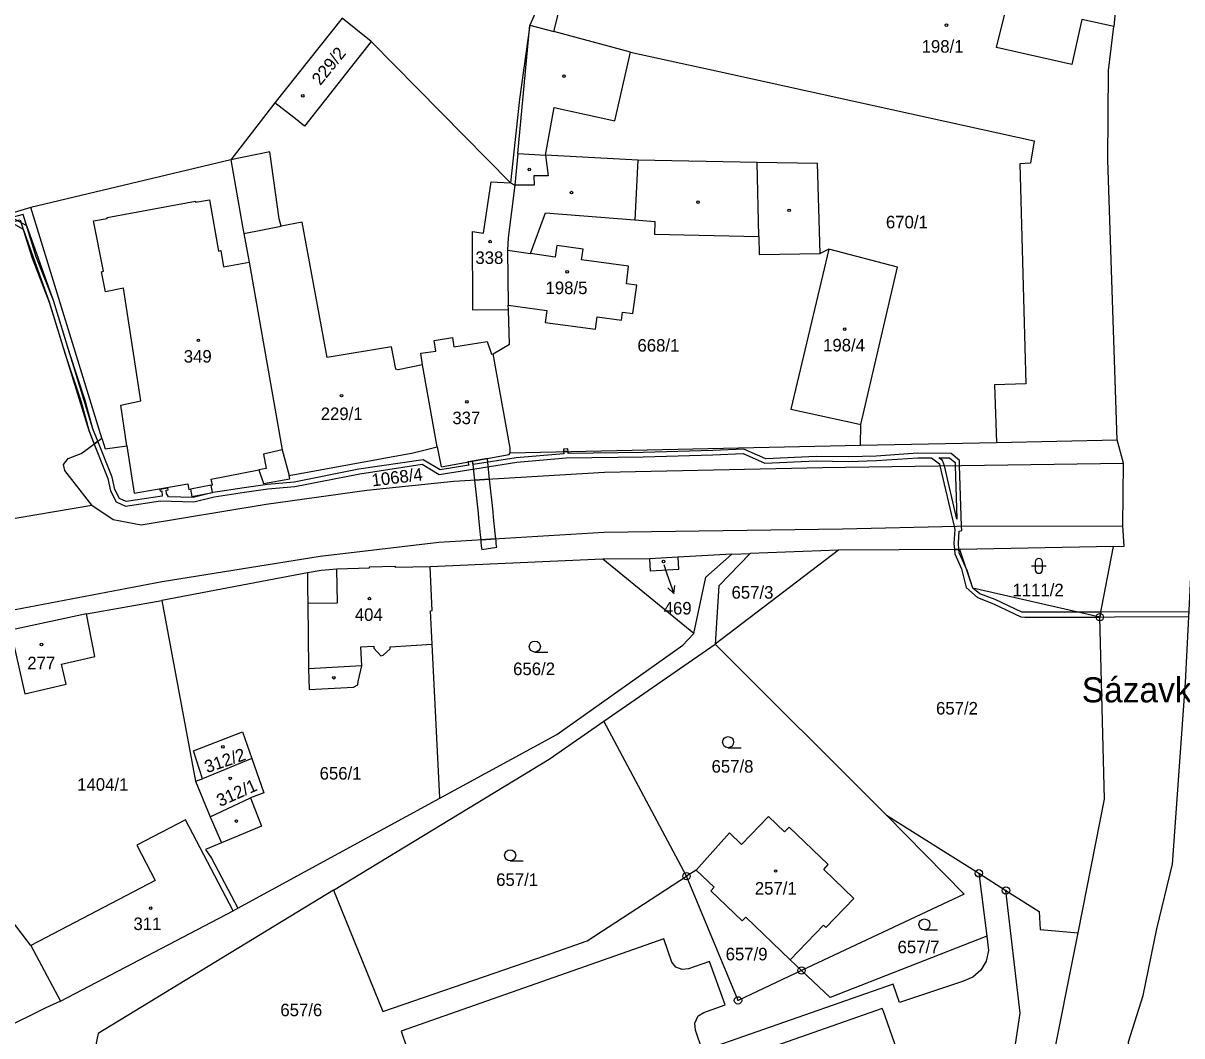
# Model space of a CAD drawing. Extents: x -680203 to -673936, y -1102717 to -1093650.
# Drawn here: x -678423.4 to -678266.1, y -1098245.8 to -1098108.4 of the extents above; entities that cross this region are included whole.
import ezdxf

# ---------------------------------------------------------------- set-up
doc = ezdxf.new("R2010")
doc.units = 0
for name, color, linetype in [('SOxx02xx_Koleje_param další_Popis10', 7, 'Continuous'), ('SOxx02xx_Staničení_Popis10', 7, 'Continuous'), ('SOxxxxxx_Koleje_hlavní_body_Popis10', 7, 'Continuous'), ('SOxxxxxx_Koleje_LN_parametry_Popis10', 7, 'Continuous'), ('SOxxxxxx_Koleje_param další_Popis10', 7, 'Continuous'), ('SOxxxxxx_Osa_bod_P', 7, 'Continuous'), ('SOxxxxxx_Staničení_Popis10', 7, 'Continuous'), ('x_prac', 7, 'Continuous')]:
    doc.layers.add(name, color=color, linetype=linetype)

msp = doc.modelspace()

# ---------------------------------------------------------------- linework, layer by layer
at = {"layer": 'SOxx02xx_Koleje_param další_Popis10'}
for centre, radius in [((-678277.26, -1098188.95), 0.5), ((-678277.26, -1098188.95), 0.0303), ((-678293.67, -1098223.71), 0.5), ((-678333.36, -1098224.1), 0.5), ((-678333.36, -1098224.1), 0.0303), ((-678293.67, -1098223.71), 0.0303), ((-678289.99, -1098226.04), 0.5), ((-678289.99, -1098226.04), 0.0303), ((-678317.75, -1098236.9), 0.5), ((-678317.75, -1098236.9), 0.0303), ((-678326.37, -1098240.95), 0.5), ((-678326.37, -1098240.95), 0.0303)]:
    msp.add_circle(centre, radius, dxfattribs=at)
at = {"layer": 'SOxx02xx_Staničení_Popis10'}
for p, q in [((-678336.46, -1098181.79), (-678336.08, -1098182.92)), ((-678336.08, -1098182.92), (-678335.1, -1098185.76)), ((-678335.1, -1098185.76), (-678335.9, -1098184.97)), ((-678335.1, -1098185.76), (-678334.96, -1098184.65))]:
    msp.add_line(p, q, dxfattribs=at)
at = {"layer": 'SOxxxxxx_Koleje_hlavní_body_Popis10'}
for p, q in [((-678286.54, -1098182), (-678284.54, -1098182)), ((-678286.04, -1098181.5), (-678286.04, -1098182.5)), ((-678285.04, -1098182.5), (-678285.04, -1098181.5)), ((-678353.95, -1098193.69), (-678352.2, -1098193.69)), ((-678327.71, -1098206.66), (-678325.96, -1098206.66)), ((-678357.3, -1098222.01), (-678355.55, -1098222.01)), ((-678301.06, -1098231.4), (-678299.31, -1098231.4))]:
    msp.add_line(p, q, dxfattribs=at)
for centre in [(-678353.95, -1098192.94), (-678327.71, -1098205.91), (-678357.3, -1098221.26), (-678301.06, -1098230.65)]:
    msp.add_circle(centre, 0.75, dxfattribs=at)
for centre, start, end in [((-678285.54, -1098181.5), 0, 180), ((-678285.54, -1098182.5), 180, 359.9879)]:
    msp.add_arc(centre, 0.5, start, end, dxfattribs=at)
at = {"layer": 'SOxxxxxx_Koleje_LN_parametry_Popis10'}
for points in [[(-678439.97, -1098141.79), (-678449.87, -1098146.85), (-678449.5, -1098147.33), (-678440.15, -1098142.55), (-678438.21, -1098141.57), (-678436.01, -1098138.67), (-678429.35, -1098136.47), (-678423.81, -1098135.02), (-678422.21, -1098140.25), (-678419.87, -1098146.19), (-678414.51, -1098163.6), (-678413.77, -1098165.46), (-678413.28, -1098165.09), (-678413.95, -1098163.4), (-678419.31, -1098145.99), (-678421.65, -1098140.05), (-678423.4, -1098134.29), (-678429.53, -1098135.89), (-678436.37, -1098138.15), (-678438.61, -1098141.09)], [(-678296, -1098177.19), (-678296.02, -1098176.62), (-678296.28, -1098168.37), (-678296.3, -1098167.69), (-678297.44, -1098166.72), (-678301.98, -1098166.71), (-678307.6, -1098167.11), (-678311.33, -1098167.21), (-678315.78, -1098167.14), (-678322.61, -1098167.46), (-678325.57, -1098166.16), (-678329.8, -1098166.33), (-678339.26, -1098166.61), (-678349.43, -1098166.74), (-678349.44, -1098166.47), (-678350.04, -1098166.48), (-678350.03, -1098166.77), (-678356.49, -1098167.31), (-678362.34, -1098168.24), (-678362.46, -1098167.78), (-678363.05, -1098167.88), (-678362.93, -1098168.34), (-678366.8, -1098168.96), (-678369.12, -1098167.59), (-678377.83, -1098168.89), (-678386.63, -1098170.63), (-678390.25, -1098170.93), (-678393.43, -1098171.38), (-678397.62, -1098172.05), (-678400.32, -1098172.72), (-678403.7, -1098172.61), (-678403.96, -1098172.18), (-678403.98, -1098171.71), (-678403.75, -1098171.67), (-678403.79, -1098171.44), (-678404.84, -1098171.62), (-678404.8, -1098171.85), (-678404.58, -1098171.81), (-678404.55, -1098172.53), (-678409.43, -1098173.27), (-678410.34, -1098172.84), (-678410.99, -1098171.62), (-678411.34, -1098169.96), (-678413.28, -1098165.09), (-678413.77, -1098165.46), (-678411.92, -1098170.14), (-678411.55, -1098171.82), (-678410.78, -1098173.3), (-678409.51, -1098173.89), (-678404.75, -1098173.17), (-678400.26, -1098173.32), (-678397.5, -1098172.63), (-678393.35, -1098171.98), (-678390.19, -1098171.53), (-678386.55, -1098171.23), (-678377.73, -1098169.49), (-678369.24, -1098168.21), (-678366.92, -1098169.58), (-678356.41, -1098167.91), (-678349.7, -1098167.34), (-678339.24, -1098167.21), (-678329.78, -1098166.93), (-678325.69, -1098166.76), (-678322.73, -1098168.06), (-678315.78, -1098167.74), (-678311.33, -1098167.81), (-678307.58, -1098167.71), (-678301.96, -1098167.31), (-678300.12, -1098167.34), (-678299.03, -1098168.14), (-678298.96, -1098168.41), (-678297.04, -1098176.63), (-678296.94, -1098177.05), (-678297.05, -1098178.96), (-678296.99, -1098179.77), (-678296.39, -1098179.76), (-678296.45, -1098178.96), (-678296.35, -1098177.27)], [(-678350.04, -1098166.48), (-678349.44, -1098166.47), (-678349.46, -1098166.1), (-678350.06, -1098166.15)], [(-678362.16, -1098170.34), (-678360.1, -1098170.21), (-678360.25, -1098168.92), (-678360.38, -1098167.41), (-678362.43, -1098167.77), (-678362.29, -1098169.14)], [(-678296.88, -1098168.38), (-678296.65, -1098175.65), (-678298.35, -1098168.4), (-678298.59, -1098167.71), (-678299.11, -1098167.33), (-678297.66, -1098167.32), (-678296.9, -1098167.97)], [(-678362.16, -1098170.34), (-678361.65, -1098174.85), (-678361.61, -1098175.53), (-678361.37, -1098177.78), (-678361.3, -1098178.44), (-678359.24, -1098178.31), (-678359.33, -1098177.56), (-678359.55, -1098175.37), (-678359.59, -1098174.67), (-678360.1, -1098170.21)], [(-678361.27, -1098178.79), (-678361.22, -1098179.32), (-678361.14, -1098179.77), (-678359.1, -1098179.47), (-678359.18, -1098179), (-678359.21, -1098178.59), (-678359.24, -1098178.31), (-678361.3, -1098178.44)], [(-678291.7, -1098187.12), (-678287.96, -1098188.91), (-678287.42, -1098188.93), (-678277.26, -1098188.95), (-678277.13, -1098188.26), (-678280.24, -1098188.27), (-678287.86, -1098188.29), (-678291.46, -1098186.56), (-678293.52, -1098185.78), (-678294.47, -1098185.03), (-678295.28, -1098182.61), (-678296.35, -1098180.23), (-678296.39, -1098179.76), (-678296.99, -1098179.77), (-678296.95, -1098180.37), (-678296.04, -1098182.38), (-678295.4, -1098184.93), (-678293.84, -1098186.3)], [(-678277.13, -1098188.26), (-678277.26, -1098188.95), (-678275.25, -1098188.9), (-678265.17, -1098188.87), (-678265.14, -1098188.24)]]:
    msp.add_lwpolyline(points, close=True, dxfattribs=at)
msp.add_lwpolyline([(-678425.08, -1098135.35), (-678423.41, -1098136.29), (-678419.87, -1098146.18), (-678417.71, -1098153.26), (-678415.56, -1098159.71), (-678414.52, -1098163.59), (-678413.77, -1098165.46), (-678413.28, -1098165.09), (-678413.94, -1098163.41), (-678414.98, -1098159.53), (-678417.13, -1098153.08), (-678419.31, -1098146), (-678422.93, -1098135.87), (-678425, -1098134.71)], dxfattribs=at)
at = {"layer": 'SOxxxxxx_Koleje_param další_Popis10'}
for centre in [(-678298.08, -1098108.61), (-678349.99, -1098115.54), (-678385.46, -1098118.2), (-678354.7, -1098128.2), (-678348.98, -1098131.34), (-678331.8, -1098132.63), (-678319.42, -1098133.74), (-678360.03, -1098137.99), (-678349.57, -1098142.09), (-678311.89, -1098149.86), (-678399.63, -1098151.38), (-678380.19, -1098158.89), (-678363.17, -1098159.73), (-678336.47, -1098181.39), (-678376.41, -1098186.43), (-678420.92, -1098192.66), (-678381.23, -1098197.17), (-678396.3, -1098206.55), (-678395.3, -1098210.83), (-678394.47, -1098216.62), (-678321.26, -1098223.4), (-678406.1, -1098228.43)]:
    msp.add_circle(centre, 0.175, dxfattribs=at)
at = {"layer": 'SOxxxxxx_Staničení_Popis10'}
for p, q in [((-678351.36, -1098109.47), (-678346.45, -1098090.08)), ((-678356.25, -1098126.03), (-678354.62, -1098108.6)), ((-678354.62, -1098108.6), (-678351.36, -1098109.47)), ((-678340.96, -1098112.27), (-678351.36, -1098109.47)), ((-678376.19, -1098110.84), (-678385.24, -1098122.31)), ((-678386.69, -1098121.14), (-678389.25, -1098119.16)), ((-678385.24, -1098122.31), (-678386.69, -1098121.14)), ((-678356.25, -1098126.03), (-678356.66, -1098130.33)), ((-678356.25, -1098126.03), (-678352.5, -1098126.25)), ((-678352.5, -1098126.25), (-678352.15, -1098129.07)), ((-678339.99, -1098126.95), (-678340.36, -1098135.05)), ((-678323.56, -1098137.29), (-678323.76, -1098127.24)), ((-678354.06, -1098130.32), (-678356.66, -1098130.33)), ((-678352.15, -1098129.07), (-678354.07, -1098129.08)), ((-678354.07, -1098129.08), (-678354.06, -1098130.32)), ((-678412.03, -1098134.7), (-678400.04, -1098132.51)), ((-678400.04, -1098132.51), (-678400.01, -1098132.65)), ((-678400.01, -1098132.65), (-678398.12, -1098132.31)), ((-678398.12, -1098132.31), (-678396.91, -1098139.27)), ((-678413.86, -1098135.18), (-678412, -1098134.84)), ((-678412.5, -1098142.01), (-678413.86, -1098135.18)), ((-678412, -1098134.84), (-678412.03, -1098134.7)), ((-678393.44, -1098136.89), (-678388.37, -1098135.91)), ((-678396.91, -1098139.27), (-678396.59, -1098139.21)), ((-678396.59, -1098139.21), (-678396.21, -1098141.41)), ((-678396.21, -1098141.41), (-678392.75, -1098140.79)), ((-678412.79, -1098142.07), (-678412.5, -1098142.01)), ((-678412.25, -1098144.81), (-678412.79, -1098142.07)), ((-678409.79, -1098144.32), (-678412.25, -1098144.81)), ((-678407.44, -1098159.61), (-678409.79, -1098144.32)), ((-678410.17, -1098160.2), (-678407.44, -1098159.61)), ((-678409.33, -1098165.7), (-678410.17, -1098160.2)), ((-678388.27, -1098166.23), (-678387.31, -1098169.75)), ((-678397.88, -1098171.04), (-678400.72, -1098171.59)), ((-678334.55, -1098180.81), (-678334.46, -1098182.5)), ((-678338.25, -1098182.7), (-678338.35, -1098181.02)), ((-678380.73, -1098186.99), (-678380.83, -1098182.44)), ((-678334.46, -1098182.5), (-678338.25, -1098182.7)), ((-678384.77, -1098187.05), (-678380.73, -1098186.99)), ((-678377.45, -1098195.57), (-678384.67, -1098195.94)), ((-678398.01, -1098216.03), (-678392.54, -1098213.47))]:
    msp.add_line(p, q, dxfattribs=at)
at = {"layer": 'x_prac'}
for p, q in [((-678395.22, -1098126.89), (-678422.39, -1098133.36)), ((-678422.39, -1098133.36), (-678439.18, -1098138.46)), ((-678412.72, -1098164.68), (-678422.39, -1098133.36)), ((-678357.68, -1098139.15), (-678354.52, -1098139.6)), ((-678357.68, -1098139.15), (-678357.56, -1098146.63)), ((-678314.02, -1098139.03), (-678315.23, -1098139.6)), ((-678357.54, -1098147.25), (-678357.56, -1098146.63)), ((-678367.19, -1098165.84), (-678369.19, -1098154.69)), ((-678309.75, -1098165.62), (-678309.71, -1098162.81)), ((-678291.26, -1098165.23), (-678274.92, -1098164.89)), ((-678274.03, -1098168.07), (-678274.92, -1098164.89)), ((-678357.31, -1098166.64), (-678309.75, -1098165.62)), ((-678309.75, -1098165.62), (-678291.26, -1098165.23)), ((-678274.15, -1098176.55), (-678274.03, -1098168.07)), ((-678435.56, -1098177.4), (-678414.11, -1098173.75)), ((-678327.22, -1098180.42), (-678334.55, -1098180.81)), ((-678312.73, -1098179.88), (-678329.48, -1098192.6)), ((-678327.22, -1098180.42), (-678324.72, -1098180.33)), ((-678312.73, -1098179.88), (-678324.72, -1098180.33)), ((-678296.24, -1098179.76), (-678312.73, -1098179.88)), ((-678275.38, -1098179.35), (-678296.24, -1098179.76)), ((-678277.26, -1098188.95), (-678275.38, -1098179.35)), ((-678344.72, -1098181.08), (-678368.17, -1098182.11)), ((-678332.36, -1098191.16), (-678344.72, -1098181.08)), ((-678384.82, -1098182.95), (-678404.61, -1098186.67)), ((-678414.82, -1098188.48), (-678404.61, -1098186.67)), ((-678404.61, -1098186.67), (-678400.01, -1098211.21)), ((-678414.82, -1098188.48), (-678425.12, -1098190.71)), ((-678366.86, -1098213.52), (-678367.88, -1098192.63)), ((-678344.59, -1098203.06), (-678329.48, -1098192.6)), ((-678329.48, -1098192.6), (-678306.22, -1098215.8)), ((-678333.36, -1098224.1), (-678344.59, -1098203.06)), ((-678392.36, -1098208.14), (-678399.05, -1098210.9)), ((-678400.01, -1098211.21), (-678399.05, -1098210.9)), ((-678394.29, -1098228.45), (-678366.86, -1098213.52)), ((-678306.22, -1098215.8), (-678293.67, -1098223.71)), ((-678422.38, -1098233.52), (-678434.1, -1098218.21)), ((-678332.07, -1098223.26), (-678333.36, -1098224.1)), ((-678293.67, -1098223.71), (-678289.99, -1098226.04)), ((-678293.67, -1098223.71), (-678292.6, -1098232.26)), ((-678418.33, -1098241.08), (-678394.9, -1098228.8)), ((-678394.9, -1098228.8), (-678394.29, -1098228.45)), ((-678422.38, -1098233.52), (-678418.33, -1098241.08)), ((-678317.75, -1098236.9), (-678319.28, -1098235.44)), ((-678420.33, -1098241.97), (-678426.37, -1098244.94)), ((-678418.33, -1098241.08), (-678420.33, -1098241.97))]:
    msp.add_line(p, q, dxfattribs=at)
for points in [[(-678327.44, -1097977.58), (-678328.54, -1097986.43), (-678327.79, -1097990.29), (-678321.98, -1098002.07), (-678316.23, -1098007.06), (-678310.17, -1098012.24), (-678279.19, -1098031.74), (-678276.58, -1098034.63), (-678272.37, -1098046.1), (-678271.11, -1098058.42), (-678271.03, -1098062.46), (-678275.37, -1098108.8)], [(-678275.37, -1098108.8), (-678279.69, -1098107.85), (-678281.03, -1098113.94), (-678291.27, -1098111.67), (-678284.63, -1098084.86)], [(-678346.14, -1098089.1), (-678346.45, -1098090.08), (-678354.62, -1098108.6), (-678356.05, -1098118.65), (-678357.27, -1098130.02)], [(-678380.11, -1098107.65), (-678389.25, -1098119.16), (-678395.22, -1098126.89)], [(-678357.27, -1098130.02), (-678376.19, -1098110.84), (-678380.11, -1098107.65)], [(-678274.92, -1098164.89), (-678276.17, -1098126.93), (-678276.08, -1098114.75), (-678275.37, -1098108.8)], [(-678315.23, -1098139.6), (-678315.6, -1098127.39), (-678323.76, -1098127.24), (-678339.99, -1098126.95), (-678352.5, -1098126.25), (-678351.32, -1098119.79), (-678343.07, -1098121.61), (-678340.96, -1098112.27), (-678334.13, -1098113.77), (-678329.32, -1098114.83), (-678286.18, -1098124.33), (-678286.67, -1098127.35), (-678288.11, -1098127.45), (-678287.28, -1098157.29), (-678291.56, -1098157.41), (-678291.26, -1098165.23)], [(-678369.19, -1098154.69), (-678372.49, -1098155.37), (-678372.84, -1098155.32), (-678373.39, -1098152.27), (-678382.15, -1098153.72), (-678385.53, -1098135.36), (-678388.37, -1098135.91), (-678388.64, -1098134.9), (-678389.94, -1098125.79), (-678395.22, -1098126.89)], [(-678395.22, -1098126.89), (-678393.62, -1098135.92), (-678393.44, -1098136.89), (-678392.75, -1098140.79), (-678388.27, -1098166.23), (-678390.79, -1098166.83), (-678390.41, -1098168.78), (-678391.4, -1098168.97)], [(-678357.54, -1098147.25), (-678362.38, -1098147.27), (-678362.42, -1098136.6), (-678360.91, -1098136.83), (-678359.87, -1098129.88), (-678357.27, -1098130.02)], [(-678357.27, -1098130.02), (-678356.66, -1098130.33), (-678357.56, -1098137.49), (-678357.68, -1098139.15)], [(-678354.52, -1098139.6), (-678352.51, -1098134.07), (-678340.36, -1098135.05), (-678337.67, -1098135.26), (-678337.71, -1098136.97), (-678323.56, -1098137.29), (-678323.52, -1098139.72), (-678315.23, -1098139.6)], [(-678357.56, -1098146.63), (-678352.33, -1098147.32), (-678352.55, -1098148.98), (-678345.72, -1098149.88), (-678345.5, -1098148.21), (-678342.18, -1098148.65), (-678342.04, -1098147.57), (-678340.65, -1098147.75), (-678340.11, -1098143.88), (-678341.53, -1098143.7), (-678341.22, -1098141.32), (-678347.61, -1098140.45), (-678347.41, -1098139), (-678350.98, -1098138.52), (-678351.21, -1098140.09), (-678354.52, -1098139.6)], [(-678314.02, -1098139.03), (-678319.19, -1098160.72), (-678310.3, -1098162.68), (-678309.71, -1098162.81)], [(-678309.71, -1098162.81), (-678304.7, -1098141.48), (-678314.02, -1098139.03)], [(-678359.62, -1098153.2), (-678357.39, -1098151.89), (-678357.54, -1098147.25)], [(-678369.19, -1098154.69), (-678369.44, -1098153.14), (-678367.37, -1098152.84), (-678367.6, -1098151.39), (-678365.13, -1098151), (-678364.93, -1098152.27), (-678360.41, -1098151.55), (-678359.83, -1098153.25), (-678359.62, -1098153.2)], [(-678357.31, -1098166.64), (-678357.32, -1098166.04), (-678359.62, -1098153.2)], [(-678414.11, -1098173.75), (-678417.74, -1098169.06), (-678417.95, -1098168.22), (-678417.31, -1098167.4), (-678415.54, -1098166.76), (-678414.92, -1098166.31), (-678412.72, -1098164.68)], [(-678412.72, -1098164.68), (-678412.28, -1098166.1), (-678409.33, -1098165.7), (-678408.34, -1098172.11), (-678401.07, -1098170.84), (-678400.92, -1098171.63), (-678400.72, -1098171.59), (-678400.53, -1098172.57), (-678397.69, -1098172.02), (-678397.88, -1098171.04), (-678397.72, -1098171.01), (-678397.87, -1098170.22), (-678391.4, -1098168.97)], [(-678391.4, -1098168.97), (-678390.8, -1098170.82), (-678387.19, -1098170.19), (-678387.31, -1098169.75), (-678370.45, -1098166.64), (-678367.19, -1098165.84)], [(-678367.19, -1098165.84), (-678366.69, -1098168.53), (-678357.44, -1098166.88), (-678357.31, -1098166.64)], [(-678414.11, -1098173.75), (-678411.2, -1098175.72), (-678407.41, -1098176.4), (-678390.43, -1098173.6), (-678376.78, -1098171.7), (-678364.94, -1098170.5), (-678344.49, -1098169.29), (-678314.91, -1098168.62), (-678274.03, -1098168.07)], [(-678607.16, -1098212.19), (-678606.19, -1098210.45), (-678604.27, -1098208.44), (-678602.05, -1098206.91), (-678599.82, -1098205.99), (-678595.69, -1098204.89), (-678587.81, -1098203.62), (-678580.45, -1098203.21), (-678563.66, -1098203.09), (-678548.17, -1098203.39), (-678533.02, -1098203.62), (-678516.58, -1098203.58), (-678498.55, -1098201.99), (-678488.23, -1098200.09), (-678473.47, -1098197.25), (-678448.6, -1098192.47), (-678427.38, -1098188.44), (-678404.53, -1098184.1), (-678383.1, -1098180.66), (-678366.98, -1098178.78), (-678344.6, -1098177.43), (-678312.19, -1098176.97), (-678296.66, -1098176.62), (-678274.15, -1098176.55)], [(-678275.38, -1098179.35), (-678273.96, -1098179.31), (-678274.15, -1098176.55)], [(-678334.55, -1098180.81), (-678338.35, -1098181.02), (-678344.72, -1098181.08)], [(-678332.36, -1098191.16), (-678330.74, -1098183.51), (-678327.22, -1098180.42)], [(-678324.72, -1098180.33), (-678328.97, -1098184.68), (-678329.48, -1098192.6)], [(-678277.26, -1098188.95), (-678294.47, -1098185.03), (-678296.24, -1098179.76)], [(-678368.17, -1098182.11), (-678372.87, -1098182.23), (-678372.88, -1098182.06), (-678376.45, -1098182.15), (-678376.45, -1098182.32), (-678380.83, -1098182.44), (-678382.94, -1098182.6), (-678384.82, -1098182.95)], [(-678367.88, -1098192.63), (-678368.11, -1098188.07), (-678367.88, -1098188.06), (-678368.17, -1098182.11)], [(-678271.72, -1098265.96), (-678273.34, -1098246.57), (-678271.37, -1098240.31), (-678269.5, -1098231.26), (-678267.38, -1098222.47), (-678265.6, -1098197.83), (-678264.78, -1098180.85)], [(-678384.82, -1098182.95), (-678384.8, -1098185.01), (-678384.77, -1098187.05), (-678384.67, -1098195.94), (-678384.6, -1098198.75), (-678378.58, -1098198.46), (-678377.96, -1098198.13), (-678377.93, -1098197.7), (-678377.45, -1098195.57), (-678377.58, -1098192.98), (-678375.83, -1098192.89), (-678375.81, -1098193.18), (-678374.86, -1098194.19), (-678374.52, -1098194.12), (-678373.57, -1098193.26), (-678373.59, -1098192.96), (-678367.88, -1098192.63)], [(-678425.12, -1098190.71), (-678423.19, -1098199.37), (-678417.58, -1098198.06), (-678418.22, -1098195.33), (-678413.69, -1098194.27), (-678414.82, -1098188.48)], [(-678280.18, -1098231.78), (-678276.62, -1098213.63), (-678277.26, -1098188.95)], [(-678366.86, -1098213.52), (-678350.96, -1098204.87), (-678333.86, -1098192.75), (-678332.36, -1098191.16)], [(-678381.3, -1098226.01), (-678352.02, -1098208.2), (-678344.59, -1098203.06)], [(-678399.05, -1098210.9), (-678400.27, -1098207.1), (-678393.65, -1098204.49), (-678392.36, -1098208.14)], [(-678392.36, -1098208.14), (-678390.72, -1098212.78), (-678392.54, -1098213.47), (-678391.08, -1098217.29), (-678396.49, -1098219.57)], [(-678400.01, -1098211.21), (-678398.01, -1098216.03), (-678396.49, -1098219.57)], [(-678394.9, -1098228.8), (-678401.38, -1098216.43), (-678407.99, -1098219.9), (-678405.49, -1098224.67), (-678422.38, -1098233.52)], [(-678319.28, -1098235.44), (-678314.76, -1098230.75), (-678314.44, -1098231.06), (-678310.64, -1098227.12), (-678314.74, -1098223.18), (-678314.12, -1098222.53), (-678319.44, -1098217.43), (-678320.06, -1098218.08), (-678322.23, -1098216.01), (-678325.91, -1098219.81), (-678327.54, -1098218.23), (-678332.07, -1098223.26)], [(-678306.22, -1098215.8), (-678295.69, -1098226.52), (-678317.75, -1098236.9)], [(-678396.49, -1098219.57), (-678398.68, -1098220.49), (-678397.84, -1098221.65), (-678394.29, -1098228.45)], [(-678332.07, -1098223.26), (-678329.62, -1098225.59), (-678330.08, -1098226.08), (-678325.79, -1098230.17), (-678325.32, -1098229.68), (-678319.28, -1098235.44)], [(-678381.3, -1098226.01), (-678374.57, -1098242.45), (-678356.72, -1098236.3), (-678352.52, -1098234.84), (-678346.87, -1098232.89), (-678333.36, -1098224.1)], [(-678317.75, -1098236.9), (-678326.37, -1098240.95), (-678333.36, -1098224.1)], [(-678381.3, -1098226.01), (-678413.23, -1098245.44), (-678413.64, -1098247.39)], [(-678290.75, -1098260.44), (-678288.05, -1098242.68), (-678289.99, -1098226.04)], [(-678289.99, -1098226.04), (-678285.47, -1098228.89), (-678285.36, -1098231.34), (-678280.18, -1098231.78)], [(-678292.6, -1098232.26), (-678292.37, -1098234.18), (-678292.66, -1098235.62), (-678293.39, -1098236.85), (-678294.48, -1098237.78), (-678295.91, -1098238.37), (-678304.46, -1098241.26), (-678305.29, -1098238.75), (-678331.18, -1098247.78), (-678332.15, -1098244.98), (-678332.25, -1098244.05), (-678331.76, -1098243.05), (-678331, -1098242.61), (-678328.13, -1098241.57), (-678330.22, -1098235.67), (-678333.11, -1098236.67), (-678333.95, -1098236.75), (-678334.8, -1098236.43), (-678335.34, -1098235.77), (-678336.46, -1098232.59), (-678372.12, -1098245.11), (-678371.31, -1098247.37)], [(-678292.6, -1098232.26), (-678313.88, -1098240.58), (-678317.75, -1098236.9)], [(-678280.76, -1098302.23), (-678282.09, -1098285.08), (-678286.19, -1098267.5), (-678284, -1098250.84), (-678280.18, -1098231.78)], [(-678306.67, -1098242.33), (-678306.78, -1098242.04), (-678367.53, -1098263.36), (-678373.73, -1098265.48), (-678377.66, -1098266.87), (-678359.2, -1098319.22), (-678288.46, -1098294.38), (-678293.75, -1098279.1), (-678306.67, -1098242.33)]]:
    msp.add_lwpolyline(points, dxfattribs=at)

# ---------------------------------------------------------------- texts
at = {"layer": 'SOxx02xx_Staničení_Popis10'}
msp.add_text('Sázavka', height=3.4, dxfattribs=at).set_placement((-678279.7, -1098200.51))
at = {"layer": 'SOxxxxxx_Osa_bod_P'}
for s, p in [('198/1', (-678301.44, -1098112.35)), ('670/1', (-678306.29, -1098136.19)), ('338', (-678362.02, -1098141.02)), ('198/5', (-678352.5, -1098145.11)), ('668/1', (-678340.02, -1098152.92)), ('198/4', (-678314.82, -1098152.89)), ('349', (-678401.61, -1098154.41)), ('229/1', (-678383.02, -1098162.2)), ('337', (-678365.15, -1098162.76)), ('657/3', (-678327.25, -1098186.44)), ('1111/2', (-678289.11, -1098186.12)), ('469', (-678336.46, -1098188.59)), ('404', (-678378.39, -1098189.46)), ('277', (-678422.85, -1098196.02)), ('656/2', (-678356.9, -1098196.81)), ('657/2', (-678299.49, -1098202.16)), ('657/8', (-678329.96, -1098210.05)), ('1404/1', (-678416.08, -1098212.5)), ('656/1', (-678383.17, -1098210.99)), ('657/1', (-678359.2, -1098225.42)), ('257/1', (-678324.09, -1098226.59)), ('311', (-678408.44, -1098231.41)), ('657/9', (-678328.05, -1098235.52)), ('657/7', (-678304.71, -1098234.56)), ('657/6', (-678388.5, -1098243.1))]:
    msp.add_text(s, height=1.7, dxfattribs=at).set_placement(p)
for s, rotation, p in [('229/2', 51, (-678383.07, -1098116.89)), ('1068/4', 7, (-678376, -1098171.22)), ('312/2', 19, (-678398.44, -1098210.13)), ('312/1', 24, (-678396.69, -1098214.72))]:
    msp.add_text(s, height=1.7, rotation=rotation, dxfattribs=at).set_placement(p)

doc.saveas('drawing.dxf')
